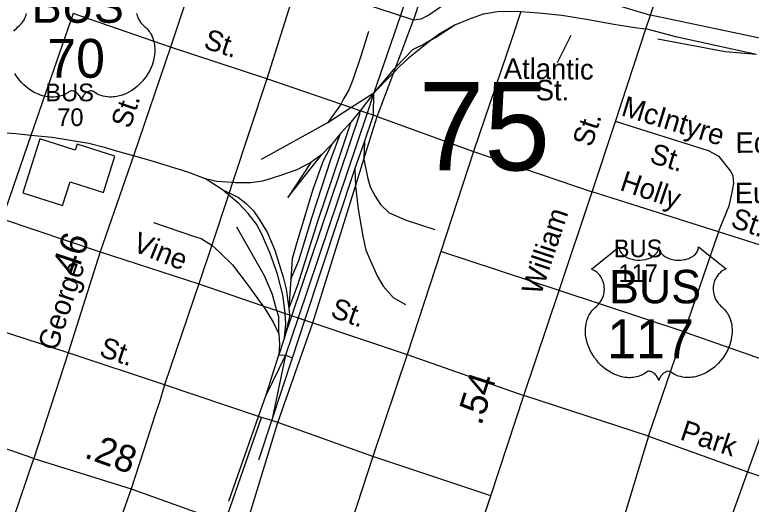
# Model space of a CAD drawing. Extents: x 2206922 to 2357709, y 510027 to 673830.
# Drawn here: x 2298229 to 2301643, y 596917 to 599186 of the extents above; entities that cross this region are included whole.
import ezdxf

# ---------------------------------------------------------------- set-up
doc = ezdxf.new("R2010")
doc.units = 0
for name, color, linetype in [('Exist Cultural Warehouse Building Footprint', 7, 'Continuous'), ('Exist Railroad Mainline', 7, 'Continuous'), ('Exist Railroad Siding', 7, 'Continuous'), ('Exist Road Non-System Type 51', 7, 'Continuous'), ('Exist Road Non-System Type 51 Label', 7, 'Continuous'), ('Exist Road Primary US Attributed', 7, 'Continuous'), ('Exist Road Primary US Label', 7, 'Continuous'), ('Exist Road Primary US Mileage Tenths English Label', 7, 'Continuous'), ('Exist Road Primary US Shield CELL', 7, 'Continuous'), ('Exist Road Primary US Shield Number Label', 7, 'Continuous'), ('Exist Road Primary US UnDivided 4 Lane Attributed', 7, 'Continuous'), ('Exist Road Secondary Structure Standard Bridge Number Label', 7, 'Continuous'), ('Exist Road Secondary Type 51 Attributed', 7, 'Continuous')]:
    doc.layers.add(name, color=color, linetype=linetype)

msp = doc.modelspace()

# ---------------------------------------------------------------- linework, layer by layer
at = {"layer": 'Exist Cultural Warehouse Building Footprint'}
for p, q in [((2298346, 598610.3), (2298266.3, 598359.9)), ((2298510, 598558.1), (2298346, 598610.3)), ((2298518.9, 598586.2), (2298510, 598558.1)), ((2298693.7, 598530.5), (2298518.9, 598586.2)), ((2298640.3, 598362.8), (2298693.7, 598530.5)), ((2298450.8, 598301.2), (2298486, 598411.9)), ((2298486, 598411.9), (2298640.3, 598362.8)), ((2298266.3, 598359.9), (2298450.8, 598301.2))]:
    msp.add_line(p, q, dxfattribs=at)
at = {"layer": 'Exist Railroad Mainline'}
for p, q in [((2300100.9, 599427.3), (2300016.7, 599182.2)), ((2300016.7, 599182.2), (2299893.5, 598823.6)), ((2299830.4, 598740.8), (2299786.9, 598688.4)), ((2299786.9, 598688.4), (2299739.7, 598635.9)), ((2299739.7, 598635.9), (2299700.2, 598587.5)), ((2299700.2, 598587.5), (2299652.8, 598539)), ((2299652.8, 598539), (2299601.1, 598500.5)), ((2299192.7, 598374.1), (2299114.2, 598425.3)), ((2299479.9, 597689.5), (2299452.7, 597609.4)), ((2299394.8, 597424.8), (2299452.7, 597609.4)), ((2299484.8, 597607.7), (2299394.8, 597424.8))]:
    msp.add_line(p, q, dxfattribs=at)
for points in [[(2300273.9, 599141.4), (2300333.5, 599166.1), (2300401.4, 599190.8), (2300467.1, 599201.5), (2300559.1, 599202.4), (2300574.4, 599201.3), (2300659, 599195.4), (2300765.1, 599184.7), (2300879.3, 599165.9), (2301005.4, 599143.2), (2301103.5, 599126.4), (2301154.3, 599121.4)], [(2300273.9, 599141.4), (2300196, 599096.1), (2300161.7, 599069.5)], [(2301666.7, 599002.6), (2301300, 599082.6), (2301154.3, 599121.4)], [(2300161.7, 599069.5), (2300124.6, 599040.8), (2300054.8, 598985.6), (2300012.6, 598946.7), (2299985.8, 598918.8), (2299970.4, 598902.8), (2299893.5, 598823.6)], [(2299893.5, 598823.6), (2299862.1, 598730.3), (2299543, 597780.9), (2299484.8, 597607.7)], [(2299893.5, 598823.6), (2299830.6, 598741.1), (2299830.4, 598740.8)], [(2298779.1, 598532.2), (2298707, 598552.9), (2298644.9, 598570.2), (2298572.7, 598589.5), (2298402.5, 598617.6), (2298304.6, 598627), (2298234.4, 598633.8), (2298144.3, 598640.7), (2298115.3, 598640.5), (2298001.6, 598613.5), (2297953.7, 598599), (2297914, 598582.6), (2297874.1, 598566.3), (2297830.4, 598539.8), (2297790.8, 598515.8), (2297766.8, 598501.3), (2297739, 598481), (2297697.4, 598448.7), (2297653.8, 598410.2), (2297580.3, 598351.5), (2297508.9, 598293), (2297407.8, 598210.1), (2297256.9, 598090.6)], [(2299114.2, 598425.3), (2299032, 598456.4), (2298861.4, 598508.5), (2298779.1, 598532.2)], [(2299601.1, 598500.5), (2299537.4, 598467.9), (2299461.9, 598441), (2299422, 598428.6), (2299378.1, 598414.2), (2299324.2, 598407.6), (2299252.2, 598406.7), (2299238.7, 598407.8), (2299166.3, 598413.8), (2299114.2, 598425.3)], [(2299479.9, 597689.5), (2299485.3, 597753.6), (2299482.2, 597801.8), (2299480.4, 597829.6), (2299471.7, 597887.5), (2299446.8, 597983.1), (2299413.7, 598078.8), (2299372.7, 598172.1), (2299350.4, 598216), (2299311.7, 598265.5), (2299267.3, 598311.1), (2299219.9, 598351.1), (2299192.7, 598374.1)], [(2299222.1, 596931.1), (2299359.5, 597323.8), (2299394.8, 597424.8)]]:
    msp.add_lwpolyline(points, dxfattribs=at)
at = {"layer": 'Exist Railroad Siding'}
for p, q in [((2299373, 598516), (2299681, 598687.3)), ((2299805.4, 598470.7), (2299849.9, 598597.1)), ((2299509, 597959.8), (2299500.4, 597825.8)), ((2299484.8, 597607.7), (2299420.4, 597304.8)), ((2299420.4, 597304.8), (2299516.9, 597596)), ((2299452.7, 597609.4), (2299484.8, 597607.7)), ((2299484.8, 597607.7), (2299516.9, 597596)), ((2299360, 597122.5), (2299420.4, 597304.8))]:
    msp.add_line(p, q, dxfattribs=at)
for points in [[(2300273.9, 599141.4), (2300184.5, 599082.4), (2300161.7, 599069.5)], [(2299868.3, 599109), (2299835.6, 598998.7), (2299796.8, 598884.5), (2299777.5, 598838.3), (2299753.8, 598795.9), (2299740.3, 598771.9), (2299732.3, 598757.8), (2299681, 598687.3)], [(2300161.7, 599069.5), (2300127, 599049.9), (2300073.3, 599023.3)], [(2301666.7, 599002.6), (2301522.5, 599014.9), (2301210.1, 599073.5)], [(2300073.3, 599023.3), (2299995, 598943.4), (2299984.3, 598932.5), (2299893.5, 598823.6)], [(2299681, 598687.3), (2299787.7, 598755.7), (2299893.5, 598823.6)], [(2299849.9, 598597.1), (2299892.5, 598720), (2299893.5, 598823.6)], [(2299479.9, 597689.5), (2299514, 597790.9), (2299828.7, 598724.9), (2299830.4, 598740.8)], [(2299786.9, 598688.4), (2299705.7, 598441.7), (2299632, 598227), (2299539.3, 597932.2), (2299500.4, 597825.8)], [(2299509, 597959.8), (2299546.1, 598046.1), (2299607.9, 598248.7), (2299694.9, 598515.5), (2299739.7, 598635.9)], [(2299700.2, 598587.5), (2299659, 598509.2), (2299610.5, 598376.6), (2299537.1, 598130), (2299516, 598053.9), (2299509, 597959.8)], [(2299849.9, 598597.1), (2299846.7, 598521.2), (2299847.6, 598516.5), (2299863.7, 598433.3), (2299876.1, 598387.6), (2299900.6, 598345.7), (2299925, 598306.1), (2299965.4, 598268.5), (2300043.8, 598233.3), (2300176.2, 598190.8)], [(2299601.1, 598500.5), (2299495, 598339.5), (2299652.8, 598539)], [(2299516.9, 597596), (2299574.3, 597770.2), (2299805.4, 598470.7)], [(2299805.4, 598470.7), (2299808.2, 598394.8), (2299808.6, 598391.5), (2299821.3, 598284.9), (2299842.6, 598159.3), (2299857.3, 598095.5), (2299883.9, 598031.8), (2299908.6, 597976.2), (2299937.1, 597928.3), (2299983.7, 597875), (2300040, 597843.6)], [(2299192.7, 598374.1), (2299222.8, 598359.8), (2299267, 598338.9), (2299301.3, 598311.3), (2299335.7, 598277.7), (2299362.1, 598238.1), (2299400.6, 598174.5), (2299435.5, 598094.8), (2299473, 597969.3), (2299487.4, 597913.5), (2299500.4, 597825.8)], [(2298872.6, 598222.7), (2299063, 598158.8), (2299093.2, 598149.2), (2299142.8, 598118.2), (2299143.5, 598117.8), (2299179.9, 598084.1), (2299238.4, 598026.8), (2299311.5, 597931.6), (2299379.3, 597837.1), (2299388.4, 597824.5), (2299427.2, 597761), (2299453.8, 597707.3)], [(2299453.8, 597707.3), (2299453.2, 597755.3), (2299452.8, 597785.3), (2299444.8, 597814.6), (2299440.3, 597831.2), (2299423.8, 597888.9), (2299386.9, 597976.4), (2299258.5, 598200.9)], [(2299500.4, 597825.8), (2299502.4, 597794.8), (2299502.9, 597787.9), (2299479.9, 597689.5)], [(2299453.8, 597707.3), (2299456.2, 597657.4), (2299452.7, 597609.4)]]:
    msp.add_lwpolyline(points, dxfattribs=at)
at = {"layer": 'Exist Road Non-System Type 51'}
for p, q in [((2300318.6, 599872.7), (2300076.9, 599162.7)), ((2299539.2, 599337.1), (2299398.1, 598888.7)), ((2298499.7, 599191.8), (2298304.6, 598627)), ((2298951.8, 599035.4), (2298499.7, 599191.8)), ((2299995, 598943.4), (2300076.9, 599162.7)), ((2299398.1, 598888.7), (2298951.8, 599035.4)), ((2299985.8, 598918.8), (2299995, 598943.4)), ((2299398.1, 598888.7), (2299238.7, 598407.8)), ((2299740.3, 598771.9), (2299398.1, 598888.7)), ((2299909.3, 598714.2), (2299985.8, 598918.8)), ((2299787.7, 598755.7), (2299740.3, 598771.9)), ((2299830.6, 598741.1), (2299787.7, 598755.7)), ((2299862.1, 598730.3), (2299830.6, 598741.1)), ((2299892.5, 598720), (2299862.1, 598730.3)), ((2299909.3, 598714.2), (2299892.5, 598720)), ((2299847.6, 598516.5), (2299909.3, 598714.2)), ((2299909.3, 598714.2), (2300356.3, 598552.4)), ((2298304.6, 598627), (2298170.7, 598239.3)), ((2300356.3, 598552.4), (2300203.6, 598087.8)), ((2300356.3, 598552.4), (2300906.4, 598365.8)), ((2299808.6, 598391.5), (2299847.6, 598516.5)), ((2299238.7, 598407.8), (2299222.8, 598359.8)), ((2299610.8, 597757.6), (2299808.6, 598391.5)), ((2299219.9, 598351.1), (2299142.8, 598118.2)), ((2299222.8, 598359.8), (2299219.9, 598351.1)), ((2301491.9, 598180), (2300906.4, 598365.8)), ((2298170.7, 598239.3), (2298626, 598086.3)), ((2301491.9, 598180), (2301332.1, 597716.1)), ((2301975.4, 598025.6), (2301491.9, 598180)), ((2299142.8, 598118.2), (2299083.3, 597938.7)), ((2298626, 598086.3), (2299083.3, 597938.7)), ((2300203.6, 598087.8), (2300048, 597611.5)), ((2300752.1, 597907.5), (2300203.6, 598087.8)), ((2299083.3, 597938.7), (2298923.7, 597469.7)), ((2299083.3, 597938.7), (2299379.3, 597837.1)), ((2301332.1, 597716.1), (2300752.1, 597907.5)), ((2299379.3, 597837.1), (2299444.8, 597814.6)), ((2299444.8, 597814.6), (2299482.2, 597801.8)), ((2299482.2, 597801.8), (2299502.4, 597794.8)), ((2299502.4, 597794.8), (2299514, 597790.9)), ((2299514, 597790.9), (2299543, 597780.9)), ((2299543, 597780.9), (2299574.3, 597770.2)), ((2299574.3, 597770.2), (2299610.8, 597757.6)), ((2298477, 597618.2), (2298049.6, 597758.2)), ((2299448.3, 597296.3), (2299610.8, 597757.6)), ((2299610.8, 597757.6), (2300048, 597611.5)), ((2301166.4, 597233.2), (2301332.1, 597716.1)), ((2301332.1, 597716.1), (2301799.6, 597552.4)), ((2298923.7, 597469.7), (2298477, 597618.2)), ((2300048, 597611.5), (2299889.4, 597138.6)), ((2300048, 597611.5), (2300588.8, 597420.3)), ((2301799.6, 597552.4), (2301625.3, 597067.2)), ((2299359.5, 597323.8), (2298923.7, 597469.7)), ((2301166.4, 597233.2), (2300588.8, 597420.3)), ((2299203.8, 596832.4), (2299372.9, 597319.2)), ((2299372.9, 597319.2), (2299359.5, 597323.8)), ((2299395.2, 597312.5), (2299372.9, 597319.2)), ((2299298.6, 596804.6), (2299448.3, 597296.3)), ((2299420.4, 597304.8), (2299395.2, 597312.5)), ((2299448.3, 597296.3), (2299420.4, 597304.8)), ((2299889.4, 597138.6), (2299448.3, 597296.3)), ((2301166.4, 597233.2), (2300974.9, 596596.2)), ((2301166.4, 597233.2), (2301625.3, 597067.2)), ((2299889.4, 597138.6), (2299732, 596658.9)), ((2300435.5, 596955.8), (2299889.4, 597138.6)), ((2301625.3, 597067.2), (2301406.1, 596455)), ((2301625.3, 597067.2), (2302511.7, 596768.7)), ((2298768.6, 596988.4), (2298595.2, 596494.6))]:
    msp.add_line(p, q, dxfattribs=at)
for points in [[(2300574.4, 599201.3), (2300534.2, 599078.4), (2300356.3, 598552.4)], [(2301491.9, 598180), (2301540.3, 598299.5), (2301553.6, 598355.6), (2301563.1, 598403.6), (2301558.7, 598437.7), (2301548.5, 598461.5), (2301495, 598529.6), (2301444.7, 598554.8), (2301013.4, 598691.8)], [(2298923.7, 597469.7), (2298903.8, 597400.9), (2298877.2, 597323.3), (2298844, 597221.3), (2298768.6, 596988.4)]]:
    msp.add_lwpolyline(points, dxfattribs=at)
at = {"layer": 'Exist Road Non-System Type 51 Label'}
msp.add_lwpolyline([(2300744.7, 598964.4), (2300808.4, 599091.8)], dxfattribs=at)
at = {"layer": 'Exist Road Primary US Attributed'}
msp.add_line((2301154.3, 599121.4), (2301176, 599183.7), dxfattribs=at)
for points in [[(2299100.3, 599483.4), (2298951.8, 599035.4), (2298779.1, 598532.2)], [(2300273.8, 596473.9), (2300435.5, 596955.8), (2300588.8, 597420.3), (2300752.1, 597907.5), (2300906.4, 598365.8), (2301013.4, 598691.8), (2301154.3, 599121.4)], [(2298779.1, 598532.2), (2298626, 598086.3), (2298477, 597618.2), (2298318.4, 597128.8)], [(2297344.9, 594258.4), (2297513.6, 594740.8), (2297681.8, 595206.7), (2297811, 595596.2), (2297829.7, 595667.9), (2297999.5, 596169.6), (2298153.8, 596649.8), (2298318.4, 597128.8)], [(2298318.4, 597128.8), (2298768.6, 596988.4), (2299203.8, 596832.4)]]:
    msp.add_lwpolyline(points, dxfattribs=at)
at = {"layer": 'Exist Road Primary US Shield CELL'}
for points in [[(2298225.4, 599109.4), (2298230.4, 599115.9), (2298237, 599123), (2298243.8, 599129.6), (2298250.1, 599134.6), (2298257.5, 599141.9), (2298261.4, 599146.3), (2298266.1, 599152.5), (2298269.8, 599158.2), (2298272.8, 599163.3), (2298276.7, 599170.8), (2298279, 599176.4), (2298282, 599185.1), (2298283.5, 599191.2)], [(2298793.8, 599192.1), (2298795.4, 599185.9), (2298797.7, 599178.8), (2298800.5, 599171.9), (2298806.4, 599160.7), (2298814, 599149.3), (2298819.3, 599142.9), (2298824.7, 599137.5), (2298832.6, 599130.8), (2298836.9, 599127), (2298841.8, 599122), (2298849.9, 599112.7), (2298853.1, 599108.3), (2298856.4, 599103.3), (2298859.5, 599098.2), (2298862.5, 599092.8), (2298865, 599088), (2298869.5, 599077), (2298872.8, 599066.3), (2298874.3, 599060.6), (2298876.7, 599048), (2298877.6, 599041.8), (2298878.6, 599029.5), (2298878.6, 599014.6), (2298877.5, 599000.5), (2298874.8, 598984), (2298872.6, 598974.1), (2298869.2, 598962.6), (2298866, 598952.7), (2298860.1, 598938), (2298854.9, 598927.4), (2298848.1, 598914.9), (2298843.5, 598907.4), (2298838.1, 598899.3), (2298831.3, 598890), (2298823.4, 598880.2), (2298814, 598869.8), (2298806.3, 598862.1), (2298796.3, 598853.1), (2298790.2, 598848.1), (2298781.5, 598841.6), (2298769.7, 598833.7), (2298758, 598826.9), (2298748, 598821.8), (2298739.2, 598818), (2298727.8, 598813.7), (2298708.8, 598808.4), (2298701.9, 598807), (2298693.7, 598805.8), (2298686.1, 598805), (2298678.6, 598804.6), (2298668.6, 598804.6), (2298658.6, 598805.3), (2298649.2, 598806.7), (2298639.4, 598808.7), (2298629.2, 598811.8), (2298619.9, 598815.4), (2298610.5, 598820.1), (2298594.5, 598830.1), (2298589.9, 598832.5), (2298587.4, 598833.2), (2298581.2, 598833.5), (2298575.4, 598832.3), (2298569.5, 598829.9), (2298565.9, 598828), (2298561.2, 598824.9), (2298557.6, 598822), (2298553.2, 598817.9), (2298550.1, 598814.4), (2298547.8, 598811.6), (2298543.3, 598804.6), (2298541.7, 598801.2), (2298540, 598796.9), (2298538.6, 598790.5), (2298536.6, 598798.6), (2298534.2, 598803.9), (2298531.5, 598808.4), (2298528.6, 598812.5), (2298524.1, 598817.6), (2298520.1, 598821.5), (2298515.3, 598825.5), (2298510.1, 598828.6), (2298505.9, 598830.7), (2298502.2, 598832.1), (2298497.5, 598833.3), (2298493.7, 598833.6), (2298490.6, 598833.5), (2298486.3, 598832.5), (2298480.5, 598828.3), (2298475, 598824.5), (2298469, 598820.8), (2298461.9, 598817), (2298456.6, 598814.6), (2298450.4, 598812.2), (2298443.1, 598809.7), (2298435.2, 598807.7), (2298427.1, 598806.1), (2298419.9, 598804.9), (2298412.3, 598804.3), (2298405.4, 598804), (2298398.1, 598804.1), (2298391.4, 598804.6), (2298383.6, 598805.3), (2298373.8, 598806.8), (2298365.8, 598808.6), (2298357.3, 598810.9), (2298348.6, 598813.6), (2298339.2, 598817.2), (2298327.5, 598822.3), (2298319.4, 598826.4), (2298306.6, 598833.8), (2298291.5, 598844.2), (2298280.2, 598853.4), (2298271.8, 598860.9), (2298259.6, 598873.4), (2298252.4, 598881.5), (2298241.2, 598896.1), (2298233.9, 598906.7), (2298229.3, 598914.4)]]:
    msp.add_lwpolyline(points, dxfattribs=at)
msp.add_lwpolyline([(2301030.5, 598109.7), (2301030.9, 598104.4), (2301032.1, 598098.1), (2301033.1, 598094.8), (2301036.1, 598088.6), (2301041, 598081.2), (2301047.8, 598074), (2301055.4, 598067.7), (2301060.6, 598064.4), (2301069.4, 598059.6), (2301079.3, 598055.5), (2301090.4, 598052.3), (2301101.7, 598050), (2301114.1, 598048.6), (2301126.3, 598048.4), (2301139.5, 598049.4), (2301154.1, 598052.2), (2301160.9, 598053.9), (2301168.4, 598056.5), (2301175.4, 598059.4), (2301183.1, 598063.5), (2301189.2, 598067.5), (2301194, 598071), (2301200.9, 598077.5), (2301206.3, 598084.3), (2301208.6, 598088.1), (2301210.5, 598091.7), (2301213.2, 598099.5), (2301214, 598102.9), (2301214.5, 598110), (2301215, 598104), (2301215.6, 598100.3), (2301216.6, 598096.7), (2301218.1, 598092.8), (2301220.8, 598087.3), (2301223.9, 598082.7), (2301229.6, 598076), (2301233.2, 598072.6), (2301236.4, 598070), (2301245.2, 598064), (2301255.4, 598058.8), (2301260.4, 598056.6), (2301265.6, 598054.8), (2301272.1, 598052.8), (2301278.9, 598051.2), (2301285.5, 598050.1), (2301292.4, 598049.1), (2301299.4, 598048.5), (2301305.1, 598048.4), (2301312.1, 598048.5), (2301318.5, 598048.9), (2301325.1, 598049.6), (2301332.4, 598050.8), (2301338.3, 598052.1), (2301346, 598054.2), (2301353, 598056.7), (2301359.1, 598059.3), (2301367.1, 598063.5), (2301373.6, 598067.5), (2301378.3, 598071.3), (2301383.9, 598076.5), (2301389.2, 598082.7), (2301392.3, 598087.2), (2301394.5, 598091.8), (2301396.6, 598096.7), (2301397.8, 598101.8), (2301398.4, 598106.3), (2301398.6, 598110.1), (2301527.2, 598007.7), (2301524.1, 598006.5), (2301517.1, 598003.1), (2301511.6, 597999.8), (2301502.8, 597993.6), (2301499, 597990.2), (2301495.2, 597986.6), (2301491.7, 597982.8), (2301488.6, 597979.2), (2301484.9, 597974.1), (2301481.5, 597968.9), (2301478.3, 597963.2), (2301475.9, 597958.3), (2301471.9, 597947.9), (2301470, 597941.4), (2301468.8, 597935.9), (2301467.3, 597924.4), (2301466.9, 597918.9), (2301466.9, 597913.5), (2301467.2, 597907.8), (2301467.7, 597902.3), (2301468.7, 597896.7), (2301469.6, 597891.6), (2301471.2, 597885.5), (2301473.5, 597878.3), (2301476.3, 597871.4), (2301482.2, 597860.3), (2301489.8, 597848.9), (2301495.2, 597842.5), (2301500.5, 597837), (2301508.4, 597830.3), (2301512.7, 597826.5), (2301517.6, 597821.6), (2301525.7, 597812.2), (2301529, 597807.8), (2301532.3, 597802.9), (2301535.3, 597797.8), (2301538.3, 597792.3), (2301540.8, 597787.5), (2301545.3, 597776.5), (2301548.6, 597765.8), (2301550.1, 597760.2), (2301552.5, 597747.6), (2301553.4, 597741.3), (2301554.4, 597729), (2301554.4, 597714.1), (2301553.3, 597700), (2301550.6, 597683.5), (2301548.4, 597673.6), (2301545.1, 597662.2), (2301541.8, 597652.2), (2301535.9, 597637.5), (2301530.7, 597626.9), (2301523.9, 597614.4), (2301519.3, 597606.9), (2301513.9, 597598.9), (2301507.2, 597589.6), (2301499.3, 597579.7), (2301489.8, 597569.3), (2301482.1, 597561.6), (2301472.1, 597552.7), (2301466, 597547.6), (2301457.3, 597541.1), (2301445.5, 597533.2), (2301433.8, 597526.4), (2301423.8, 597521.4), (2301415, 597517.6), (2301403.6, 597513.2), (2301384.7, 597508), (2301377.7, 597506.5), (2301369.5, 597505.3), (2301361.9, 597504.6), (2301354.4, 597504.1), (2301344.4, 597504.1), (2301334.5, 597504.9), (2301325, 597506.2), (2301315.2, 597508.3), (2301305, 597511.3), (2301295.7, 597515), (2301286.3, 597519.6), (2301270.4, 597529.6), (2301265.8, 597532.1), (2301263.2, 597532.7), (2301257, 597533.1), (2301251.3, 597531.8), (2301245.3, 597529.5), (2301241.8, 597527.6), (2301237, 597524.5), (2301233.4, 597521.6), (2301229, 597517.4), (2301225.9, 597513.9), (2301223.6, 597511.2), (2301219.1, 597504.1), (2301217.5, 597500.8), (2301215.9, 597496.4), (2301214.4, 597490.1), (2301212.4, 597498.1), (2301210, 597503.4), (2301207.3, 597508), (2301204.4, 597512), (2301200, 597517.2), (2301195.9, 597521), (2301191.1, 597525), (2301185.9, 597528.1), (2301181.8, 597530.2), (2301178, 597531.7), (2301173.3, 597532.8), (2301169.5, 597533.1), (2301166.4, 597533.1), (2301162.1, 597532.1), (2301156.3, 597527.9), (2301150.8, 597524.1), (2301144.8, 597520.4), (2301137.7, 597516.6), (2301132.4, 597514.1), (2301126.2, 597511.7), (2301118.9, 597509.3), (2301111, 597507.2), (2301102.9, 597505.6), (2301095.8, 597504.5), (2301088.1, 597503.8), (2301081.2, 597503.6), (2301074, 597503.6), (2301067.2, 597504.2), (2301059.4, 597504.9), (2301049.7, 597506.3), (2301041.6, 597508.1), (2301033.1, 597510.4), (2301024.4, 597513.1), (2301015, 597516.7), (2301003.3, 597521.8), (2300995.2, 597526), (2300982.4, 597533.4), (2300967.3, 597543.8), (2300956, 597553), (2300947.7, 597560.5), (2300935.4, 597572.9), (2300928.3, 597581.1), (2300917, 597595.7), (2300909.8, 597606.2), (2300905.1, 597614), (2300898.3, 597626.4), (2300894.5, 597634.3), (2300889.6, 597645.7), (2300885.8, 597656.1), (2300882.6, 597666), (2300880.9, 597672.3), (2300878.5, 597683.3), (2300877, 597691.1), (2300875.5, 597701.8), (2300874.7, 597713.1), (2300874.6, 597723.5), (2300874.9, 597732.2), (2300875.9, 597742.3), (2300877.6, 597753), (2300879.6, 597762.2), (2300881.5, 597768.8), (2300884.2, 597776.9), (2300887.8, 597785.8), (2300892.1, 597794.3), (2300896.1, 597801.4), (2300901.2, 597809), (2300906.2, 597815.4), (2300912.8, 597822.6), (2300919.6, 597829.1), (2300925.9, 597834.2), (2300933.3, 597841.5), (2300937.2, 597845.9), (2300941.9, 597852), (2300945.6, 597857.7), (2300948.6, 597862.8), (2300952.5, 597870.4), (2300954.8, 597876), (2300957.8, 597884.6), (2300959.3, 597890.7), (2300960.8, 597898.5), (2300961.8, 597905.9), (2300962.2, 597915.1), (2300961.9, 597922.7), (2300961, 597931.6), (2300959.3, 597940.1), (2300957.3, 597947.6), (2300954.1, 597956.1), (2300951.2, 597962.3), (2300946.2, 597970.7), (2300940.8, 597978.6), (2300935.1, 597984.9), (2300929.4, 597990.6), (2300923.9, 597994.9), (2300918.7, 597998.6), (2300912.2, 598002.6), (2300905.9, 598005.7), (2300901.9, 598007.3)], close=True, dxfattribs=at)
at = {"layer": 'Exist Road Primary US UnDivided 4 Lane Attributed'}
msp.add_lwpolyline([(2301176, 599183.7), (2301348.9, 599697.6), (2301474.6, 600047.9), (2301592.3, 600404.5), (2301694.9, 600752.1), (2301824.6, 601116.9), (2301939.5, 601466.2), (2302012.9, 601683.1), (2302022.4, 601711.8), (2302103, 601952.7), (2302152.4, 602118.3), (2302179.9, 602208.4)], dxfattribs=at)
at = {"layer": 'Exist Road Secondary Type 51 Attributed'}
for points in [[(2299100.3, 599483.4), (2300076.9, 599162.7), (2300113.1, 599167.4), (2300144.6, 599183.2), (2300217, 599232), (2300294.1, 599271.3), (2300384.7, 599292.7), (2300439, 599298.3), (2300476.1, 599297.5), (2300594.3, 599296.4), (2300764.6, 599282), (2300969, 599245.9), (2301176, 599183.7)], [(2304346.9, 598464.1), (2304151.8, 598509.1), (2304039.3, 598533), (2303660, 598625.1), (2303191.8, 598726.9), (2302889.2, 598795.5), (2302719.8, 598839.3), (2302587.3, 598872.9), (2302225.3, 598962.7), (2301176, 599183.7)], [(2298318.4, 597128.8), (2297427, 597438.5), (2297078.1, 597552.3)]]:
    msp.add_lwpolyline(points, dxfattribs=at)

# ---------------------------------------------------------------- texts
at = {"layer": 'Exist Road Non-System Type 51 Label'}
for s, rotation, p in [('St.', 341.9905, (2299099.6, 599032.8)), ('Atlantic', 359.3785, (2300495.7, 598889.8)), ('St.', 359.9424, (2300644.3, 598789.2)), ('McIntyre', 342.9351, (2301035.4, 598720.9)), ('Edwards', 0.1946, (2301570.5, 598545.9)), ('St.', 342.9351, (2301166.7, 598502.1)), ('Holly', 341.3168, (2301028.8, 598374.9)), ('Eunice', 0.4687, (2301567, 598311.8)), ('St.', 341.0234, (2301542.2, 598203.9)), ('Vine', 338.359, (2298770.2, 598093)), ('St.', 340.3982, (2299687.4, 597787)), ('St.', 341.4928, (2298616.1, 597604.8)), ('Park', 341.7174, (2301308.1, 597218.7))]:
    msp.add_text(s, height=95, rotation=rotation, dxfattribs=at).set_placement(p)
at = {"layer": 'Exist Road Primary US Label'}
for s, p in [('BUS', (2298371.1, 598785)), ('70', (2298426.2, 598670.2)), ('BUS', (2301005.8, 598061.8)), ('117', (2301027.4, 597946.9))]:
    msp.add_text(s, height=82.02, dxfattribs=at).set_placement(p)
for s, rotation, p in [('St.', 71.5632, (2298763.3, 598653.8)), ('St.', 71.84, (2300902.6, 598568.5)), ('William', 71.6417, (2300667.5, 597881.5)), ('George', 71.8676, (2298424, 597622.9))]:
    msp.add_text(s, height=95, rotation=rotation, dxfattribs=at).set_placement(p)
at = {"layer": 'Exist Road Primary US Mileage Tenths English Label'}
for s, rotation, p in [('.46', 71.5632, (2298503, 597929.2)), ('.54', 72.32, (2300391.7, 597278.1)), ('.28', 340.0632, (2298546.8, 597134.9))]:
    msp.add_text(s, height=125, rotation=rotation, dxfattribs=at).set_placement(p)
at = {"layer": 'Exist Road Primary US Shield Number Label'}
for s, height, p in [('BUS', 155, (2298308.4, 599148.9)), ('70', 180, (2298379.9, 598894)), ('BUS', 155, (2300984.2, 597848.4)), ('117', 180, (2300975.3, 597593.5))]:
    msp.add_text(s, height=height, dxfattribs=at).set_placement(p)
at = {"layer": 'Exist Road Secondary Structure Standard Bridge Number Label'}
msp.add_text('75', height=410.1, dxfattribs=at).set_placement((2300100.6, 598464.9))

doc.saveas('drawing.dxf')
